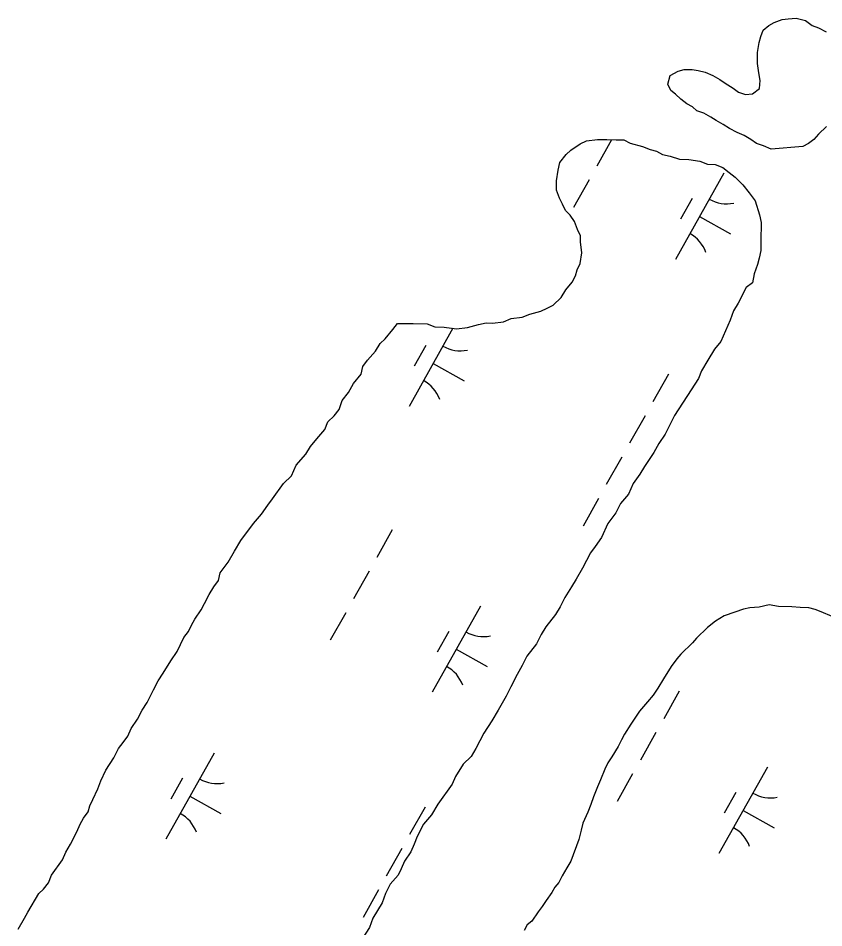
# Model space of a CAD drawing. Extents: x 3913936 to 3933962, y 195330 to 217741.
# Drawn here: x 3926624.9 to 3927032.1, y 212053.6 to 212513.4 of the extents above; entities that cross this region are included whole.
import ezdxf

# ---------------------------------------------------------------- set-up
doc = ezdxf.new("R2010")
doc.units = 0
doc.layers.add('V-WETL-SWMP', color=7, linetype='Continuous')

msp = doc.modelspace()

# ---------------------------------------------------------------- linework, layer by layer
at = {"layer": 'V-WETL-SWMP'}
for p, q in [((3926924.83, 212451.98), (3926917.34, 212438.64)), ((3926981.52, 212435.03), (3926957.02, 212391.44)), ((3926913.42, 212431.67), (3926905.58, 212417.72)), ((3926965.48, 212422.25), (3926959.6, 212411.79)), ((3926969.27, 212413.24), (3926984.96, 212404.41)), ((3926844.62, 212356.66), (3926822.41, 212317.15)), ((3926830.88, 212347.96), (3926825, 212337.5)), ((3926834.66, 212338.95), (3926850.35, 212330.12)), ((3926953.51, 212333.42), (3926945.67, 212319.48)), ((3926941.75, 212312.5), (3926933.91, 212298.55)), ((3926929.98, 212291.58), (3926922.14, 212277.63)), ((3926918.22, 212270.66), (3926910.38, 212256.71)), ((3926813.97, 212254.75), (3926806.13, 212240.81)), ((3926802.21, 212233.83), (3926794.37, 212219.89)), ((3926858.54, 212216.27), (3926834.04, 212172.68)), ((3926991.49, 212214.66), (3926987.15, 212213.14)), ((3926994.64, 212215.4), (3926991.49, 212214.66)), ((3926999.36, 212215.73), (3926994.64, 212215.4)), ((3927004.48, 212216.84), (3926999.36, 212215.73)), ((3927009.18, 212215.99), (3927004.48, 212216.84)), ((3927015.86, 212215.91), (3927009.18, 212215.99)), ((3927020.17, 212215.46), (3927015.86, 212215.91)), ((3927024.49, 212215.4), (3927020.17, 212215.46)), ((3927027.62, 212214.57), (3927024.49, 212215.4)), ((3927030.75, 212213.35), (3927027.62, 212214.57)), ((3926790.45, 212212.91), (3926782.61, 212198.96)), ((3926981.63, 212211.25), (3926977.27, 212208.56)), ((3926987.15, 212213.14), (3926981.63, 212211.25)), ((3927036.21, 212210.92), (3927030.75, 212213.35)), ((3926973.3, 212205.47), (3926967.73, 212200.05)), ((3926977.27, 212208.56), (3926973.3, 212205.47)), ((3926842.51, 212203.49), (3926836.63, 212193.03)), ((3926965.74, 212197.72), (3926959.77, 212191.91)), ((3926967.73, 212200.05), (3926965.74, 212197.72)), ((3926846.29, 212194.48), (3926861.98, 212185.66)), ((3926959.77, 212191.91), (3926957.78, 212189.58)), ((3926957.78, 212189.58), (3926954.98, 212185.69)), ((3926954.98, 212185.69), (3926950.97, 212179.46)), ((3926950.97, 212179.46), (3926948.16, 212174.78)), ((3926948.16, 212174.78), (3926945.75, 212171.28)), ((3926958.97, 212173.24), (3926951.13, 212159.3)), ((3926945.75, 212171.28), (3926942.96, 212167.78)), ((3926942.96, 212167.78), (3926938.97, 212163.12)), ((3926936.56, 212159.62), (3926934.56, 212156.5)), ((3926938.97, 212163.12), (3926936.56, 212159.62)), ((3926934.56, 212156.5), (3926931.35, 212151.44)), ((3926931.35, 212151.44), (3926929.74, 212148.71)), ((3926947.21, 212152.32), (3926939.36, 212138.38)), ((3926929.74, 212148.71), (3926928.13, 212145.2)), ((3926723.94, 212141.98), (3926699.44, 212098.39)), ((3926928.13, 212145.2), (3926924.92, 212140.13)), ((3926922.91, 212137.02), (3926921.3, 212133.9)), ((3926924.92, 212140.13), (3926922.91, 212137.02)), ((3926921.3, 212133.9), (3926919.26, 212128.43)), ((3927003.54, 212134.76), (3926979.04, 212091.17)), ((3926707.9, 212129.2), (3926702.02, 212118.74)), ((3926919.26, 212128.43), (3926917.65, 212124.91)), ((3926935.44, 212131.4), (3926927.6, 212117.46)), ((3926917.65, 212124.91), (3926915.62, 212119.83)), ((3926711.69, 212120.19), (3926727.38, 212111.37)), ((3926915.62, 212119.83), (3926914.39, 212115.92)), ((3926987.51, 212121.98), (3926981.63, 212111.52)), ((3926830.53, 212114.66), (3926822.69, 212100.72)), ((3926914.39, 212115.92), (3926912.76, 212112.02)), ((3926912.76, 212112.02), (3926910.33, 212106.55)), ((3926991.29, 212112.97), (3927006.98, 212104.15)), ((3926910.33, 212106.55), (3926909.5, 212103.03)), ((3926909.5, 212103.03), (3926908.26, 212098.33)), ((3926908.26, 212098.33), (3926904.19, 212087.39)), ((3926818.77, 212093.74), (3926810.93, 212079.8)), ((3926904.19, 212087.39), (3926902.18, 212083.88)), ((3926902.18, 212083.88), (3926899.77, 212079.98)), ((3926898.16, 212076.47), (3926896.16, 212074.14)), ((3926899.77, 212079.98), (3926898.16, 212076.47)), ((3926807.01, 212072.82), (3926799.17, 212058.87)), ((3926896.16, 212074.14), (3926894.55, 212071.41)), ((3926891.75, 212067.52), (3926889.75, 212064.41)), ((3926894.55, 212071.41), (3926891.75, 212067.52)), ((3926889.75, 212064.41), (3926887.75, 212061.68)), ((3926887.75, 212061.68), (3926884.54, 212057.01)), ((3926882.16, 212055.08), (3926880.56, 212052.35)), ((3926884.54, 212057.01), (3926882.16, 212055.08))]:
    msp.add_line(p, q, dxfattribs=at)
for points in [[(3927033.43, 212458.61), (3927029.45, 212454.74), (3927027.06, 212452.02), (3927024.28, 212450.09), (3927021.51, 212448.56), (3927005.39, 212447.2), (3927001.49, 212448.82), (3926997.97, 212450.05), (3926995.25, 212452.05), (3926991.74, 212454.06), (3926988.23, 212455.68), (3926984.33, 212457.69), (3926981.21, 212459.7), (3926977.7, 212461.71), (3926974.97, 212463.31), (3926971.46, 212465.32), (3926967.95, 212466.55), (3926965.62, 212468.54), (3926962.89, 212470.15), (3926959.78, 212472.55), (3926957.06, 212474.94), (3926954.73, 212476.93), (3926953.2, 212480.1), (3926954.44, 212484.4), (3926958.4, 212486.7), (3926961.55, 212487.45), (3926965.47, 212487.4), (3926968.61, 212486.96), (3926972.13, 212486.13), (3926976.04, 212484.51), (3926979.55, 212482.5), (3926982.27, 212480.5), (3926986.17, 212478.09), (3926988.89, 212476.09), (3926992.41, 212474.86), (3926995.95, 212475.21), (3926999.52, 212477.91), (3926999.96, 212481.83), (3926999.23, 212485.77), (3926998.5, 212490.49), (3926998.58, 212495.99), (3926999.43, 212501.08), (3927000.26, 212504.21), (3927001.48, 212507.34), (3927004.26, 212509.66), (3927007.03, 212511.2), (3927010.97, 212512.71), (3927014.12, 212513.07), (3927018.05, 212513.4), (3927022.75, 212512.17), (3927026.25, 212509.76), (3927029.38, 212508.54), (3927033.28, 212506.53)], [(3926751.05, 212267.33), (3926753.45, 212270.44), (3926759.05, 212278.22), (3926763.03, 212282.1), (3926765.46, 212287.56), (3926770.24, 212293), (3926772.65, 212296.89), (3926775.84, 212300.78), (3926779.83, 212305.44), (3926781.46, 212309.35), (3926784.64, 212312.45), (3926787.04, 212315.56), (3926788.67, 212320.25), (3926791.86, 212324.13), (3926794.28, 212328.81), (3926798.27, 212333.47), (3926799.11, 212337.39), (3926801.5, 212340.5), (3926805.49, 212345.16), (3926807.9, 212349.05), (3926810.29, 212351.38), (3926814.28, 212356.04), (3926816.68, 212359.15), (3926820.6, 212359.1), (3926824.53, 212359.05), (3926831.6, 212358.95), (3926835.5, 212357.33), (3926840.21, 212357.27), (3926846.49, 212356.4), (3926851.99, 212357.11), (3926857.51, 212358.61), (3926861.45, 212359.34), (3926864.59, 212359.3), (3926870.1, 212360.01), (3926874.05, 212361.53), (3926879.55, 212362.25), (3926883.5, 212363.76), (3926889.02, 212365.26), (3926892.18, 212366.79), (3926895.34, 212368.32), (3926899.32, 212372.2), (3926901.73, 212376.09), (3926904.92, 212379.98), (3926906.54, 212383.1), (3926907.36, 212386.23), (3926908.98, 212389.35), (3926909.83, 212394.83), (3926909.12, 212400.34), (3926909.16, 212403.48), (3926907.63, 212406.65), (3926906.12, 212410.59), (3926903.8, 212413.77), (3926901.48, 212416.15), (3926899.95, 212419.32), (3926898.42, 212422.48), (3926896.9, 212426.43), (3926896.96, 212431.14), (3926897.82, 212436.62), (3926898.66, 212440.54), (3926901.85, 212444.43), (3926904.24, 212446.75), (3926908.99, 212449.83), (3926912.15, 212451.36), (3926917.66, 212452.07), (3926922.37, 212452.01), (3926927.08, 212451.95), (3926931.01, 212451.9), (3926934.13, 212450.28), (3926940.39, 212448.63), (3926944.3, 212447.01), (3926947.43, 212446.18), (3926950.55, 212444.57), (3926954.47, 212443.73), (3926959.16, 212442.1), (3926963.87, 212442.04), (3926969.36, 212441.18), (3926973.26, 212439.55), (3926977.19, 212439.5), (3926981.1, 212437.88), (3926984.21, 212435.48), (3926987.32, 212433.08), (3926991.19, 212429.11), (3926994.28, 212425.14), (3926997.37, 212421.17), (3926999.63, 212414.07), (3927000.37, 212410.13), (3927000.32, 212406.99), (3927000.28, 212403.85), (3927000.22, 212399.14), (3927000.18, 212396), (3926999.34, 212392.08), (3926998.52, 212388.95), (3926996.88, 212384.26), (3926996.03, 212379.56), (3926992.86, 212377.24), (3926988.83, 212369.44), (3926986.42, 212365.55), (3926984.79, 212360.85), (3926982.36, 212355.39), (3926979.93, 212349.92), (3926976.74, 212346.04)], [(3926976.74, 212346.04), (3926973.52, 212340.58), (3926970.31, 212335.12), (3926968.69, 212331.22), (3926963.08, 212322.65), (3926960.67, 212318.76), (3926956.66, 212312.53), (3926951.82, 212303.16), (3926948.62, 212298.49), (3926946.2, 212293.81), (3926941.39, 212286.81), (3926938.99, 212282.91), (3926935.78, 212278.24), (3926933.35, 212272.77), (3926929.37, 212268.11), (3926926.95, 212263.43), (3926922.95, 212257.99), (3926919.71, 212250.96), (3926916.51, 212246.29), (3926914.11, 212243.18), (3926910.08, 212235.38), (3926906.87, 212229.92), (3926904.46, 212226.03), (3926901.24, 212220.57), (3926898.83, 212215.89), (3926896.42, 212212), (3926891.62, 212205.78), (3926889.21, 212201.88), (3926886.8, 212197.2), (3926882, 212190.98), (3926879.58, 212186.3), (3926877.16, 212181.62), (3926873.94, 212175.38), (3926871.52, 212170.7), (3926867.5, 212163.68), (3926864.29, 212158.22), (3926860.28, 212151.99), (3926856.25, 212144.19), (3926853.84, 212140.3), (3926849.86, 212136.42), (3926845.85, 212130.19), (3926844.23, 212126.28), (3926837.02, 212116.17), (3926833.81, 212110.71), (3926829.82, 212106.05), (3926826.6, 212099.81), (3926824.97, 212095.9), (3926823.35, 212092), (3926820.15, 212087.33), (3926818.52, 212083.42), (3926816.91, 212080.3), (3926812.92, 212075.64), (3926810.51, 212070.96), (3926808.87, 212066.27), (3926804.06, 212058.48), (3926802.42, 212053.79), (3926798.41, 212047.56)], [(3926624.9, 212052.99), (3926628.11, 212058.45), (3926629.72, 212061.57), (3926635.34, 212070.92), (3926637.73, 212073.25), (3926640.13, 212076.36), (3926641.75, 212080.26), (3926647.35, 212088.04), (3926648.98, 212091.95), (3926651.38, 212095.85), (3926654.61, 212102.09), (3926656.23, 212105.99), (3926657.84, 212109.11), (3926660.24, 212112.22), (3926661.07, 212115.35), (3926662.68, 212118.48), (3926665.11, 212123.94), (3926666.73, 212127.85), (3926669.16, 212133.31), (3926673.17, 212139.54), (3926675.59, 212144.23), (3926677.98, 212147.33), (3926680.38, 212150.45), (3926682, 212154.35), (3926685.21, 212159.02), (3926687.63, 212163.7), (3926690.04, 212167.6), (3926693.26, 212173.84), (3926695.68, 212178.52), (3926698.09, 212182.42), (3926702.1, 212188.65), (3926705.3, 212193.32), (3926708.53, 212200.34), (3926710.93, 212203.45), (3926712.54, 212206.57), (3926714.16, 212209.7), (3926717.36, 212214.36), (3926718.97, 212217.49), (3926721.39, 212222.17), (3926723.8, 212226.06), (3926726.2, 212229.17), (3926727.03, 212233.09), (3926731.03, 212238.53), (3926734.25, 212243.99), (3926737.46, 212249.45), (3926743.86, 212258), (3926747.85, 212262.66), (3926751.05, 212267.33)]]:
    msp.add_lwpolyline(points, dxfattribs=at)
for centre, start, end in [((3926983.01, 212437.2), 239.8861, 281.4297), ((3926955.94, 212389.04), 19.8861, 61.4297), ((3926848.41, 212362.91), 239.8861, 281.4297), ((3926821.34, 212314.75), 19.8861, 61.4297), ((3926860.04, 212218.44), 239.8861, 281.4297), ((3926832.97, 212170.28), 19.8861, 61.4297), ((3926725.43, 212144.15), 239.8861, 281.4297), ((3927005.03, 212136.93), 239.8861, 281.4297), ((3926698.36, 212095.99), 19.8861, 61.4297), ((3926977.96, 212088.77), 19.8861, 61.4297)]:
    msp.add_arc(centre, 17.62, start, end, dxfattribs=at)

doc.saveas('drawing.dxf')
